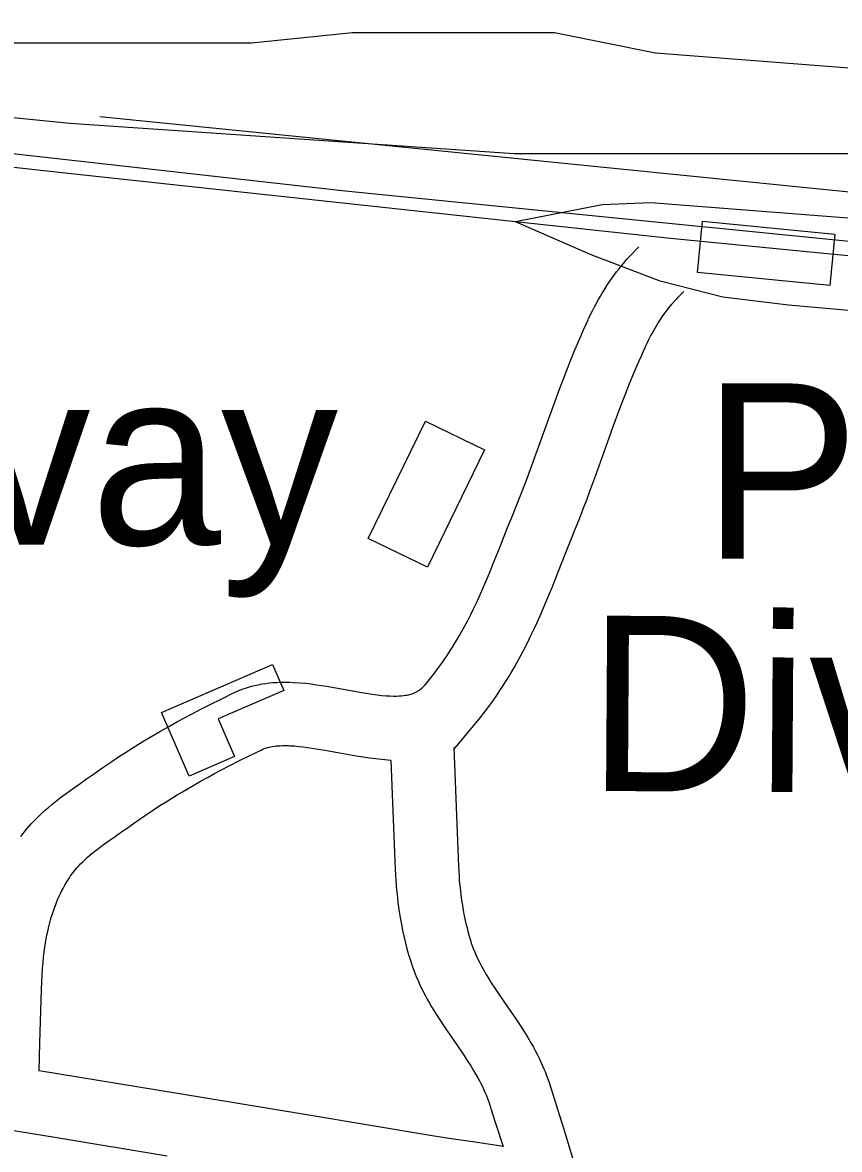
# Model space of a CAD drawing. Extents: x 3313447 to 3351316, y 703786 to 729172.
# Drawn here: x 3325720 to 3326106, y 725579 to 726112 of the extents above; entities that cross this region are included whole.
import ezdxf

# ---------------------------------------------------------------- set-up
doc = ezdxf.new("R2010")
doc.units = 0
for name, color, linetype in [('V-BLDG-IDEN', 7, 'Continuous'), ('V-BLDG-OTLN', 7, 'Continuous'), ('V-RAIL-TRAK', 7, 'Continuous'), ('V-ROAD-CNTR', 7, 'Continuous'), ('V-SITE-VEGE', 7, 'Continuous')]:
    doc.layers.add(name, color=color, linetype=linetype)

msp = doc.modelspace()

# ---------------------------------------------------------------- linework, layer by layer
at = {"layer": 'V-BLDG-OTLN'}
for points in [[(3326039.15, 725993.98), (3326041.55, 726018.28), (3326104.22, 726012.1), (3326101.83, 725987.8)], [(3325938.37, 725910.06), (3325911.34, 725854.42), (3325883.36, 725868.01), (3325910.39, 725923.65)], [(3325838.04, 725808.32), (3325843.32, 725796.07), (3325812.29, 725782.68), (3325820.03, 725764.74), (3325798.47, 725755.44), (3325785.44, 725785.63)]]:
    msp.add_lwpolyline(points, close=True, dxfattribs=at)
at = {"layer": 'V-RAIL-TRAK'}
for points in [[(3326847.59, 725600.04), (3326770.14, 725750.45), (3326758.32, 725770.65), (3326738.91, 725797.74), (3326702.64, 725837.83), (3326669.8, 725867.54), (3326624.32, 725896.54), (3326591.38, 725916.11), (3326561.71, 725930.46), (3326536.35, 725942.09), (3326516.13, 725949.32), (3326487.02, 725957.25), (3326443.01, 725966.57), (3326392.97, 725972.84), (3326324.52, 725980.94), (3326242.82, 725988.96), (3326026.47, 726010.05), (3325953.03, 726017.99), (3325741.27, 726040.9), (3325596.5, 726056.75), (3325525.97, 726063.43)], [(3326861.78, 725613.16), (3326778.59, 725770.67), (3326745.1, 725819.43), (3326717.04, 725851.99), (3326686.24, 725878.78), (3326650.47, 725905.2), (3326616.29, 725925.6), (3326581.06, 725943.54), (3326545.39, 725958.78), (3326506.39, 725971.98), (3326469.84, 725981.85), (3326440.49, 725987.51), (3326404.94, 725992.61), (3326300.69, 726002.49), (3326175.35, 726014.65), (3326017.09, 726026.91), (3325994.1, 726026.09), (3325953.03, 726017.99)], [(3326848.64, 725535.44), (3326770.16, 725686.48), (3326729.01, 725758.29), (3326707.77, 725788.72), (3326686.68, 725813.56), (3326658.99, 725840.94), (3326616.02, 725872.81), (3326567.02, 725901.01), (3326532.37, 725915.01), (3326488.2, 725928.88), (3326440.9, 725940.09), (3326392.73, 725948.21), (3326319.11, 725956.15), (3326189.01, 725968.97), (3326082.28, 725978.46), (3326051.26, 725982.28), (3326021.52, 725989.81), (3325988.93, 726002.33), (3325953.03, 726017.99)]]:
    msp.add_lwpolyline(points, dxfattribs=at)
at = {"layer": 'V-ROAD-CNTR'}
for points in [[(3327044.13, 725261.71), (3327012.12, 725319.57), (3326980.12, 725375.72), (3326946.42, 725447.38), (3326868.99, 725623.37), (3326819.04, 725715.05), (3326783.35, 725776.1), (3326750.65, 725820.48), (3326709.59, 725863.97), (3326680.3, 725893.17), (3326629.09, 725928.79), (3326562.33, 725958.25), (3326503.13, 725979.28), (3326422.84, 726000.46), (3326366.49, 726005.7), (3326186.53, 726024.49), (3325756.28, 726067.73)], [(3326904.85, 725477.62), (3326839.98, 725624.88), (3326803.29, 725692.52), (3326757.43, 725772.89), (3326690.16, 725856.32), (3326652.65, 725889.43), (3326582.17, 725930.1), (3326525.05, 725955.04), (3326475.25, 725970.32), (3326450.79, 725974.69), (3325872.32, 726032.47), (3325582.73, 726064.95)], [(3325987.46, 725971.66), (3325988.46, 725973.75), (3325989.48, 725975.79), (3325990.46, 725977.7), (3325991.43, 725979.5), (3325992.36, 725981.18), (3325993.26, 725982.76), (3325994.14, 725984.24), (3325995.01, 725985.67), (3325996.65, 725988.22), (3325998.19, 725990.5), (3325999.6, 725992.48), (3326000.89, 725994.22), (3326002.07, 725995.73), (3326003.12, 725997.05), (3326004.1, 725998.24), (3326005.79, 726000.21), (3326007.14, 726001.72), (3326008.21, 726002.88), (3326009.8, 726004.55), (3326011.36, 726006.12)], [(3326014.49, 725958.65), (3326015.4, 725960.55), (3326016.23, 725962.22), (3326017.02, 725963.75), (3326017.78, 725965.15), (3326018.5, 725966.45), (3326019.18, 725967.65), (3326019.85, 725968.77), (3326020.45, 725969.76), (3326021.71, 725971.73), (3326022.83, 725973.38), (3326023.86, 725974.82), (3326024.79, 725976.08), (3326025.64, 725977.17), (3326026.41, 725978.13), (3326027.07, 725978.94), (3326028.37, 725980.45), (3326029.36, 725981.56), (3326030.09, 725982.36), (3326031.31, 725983.63), (3326032.66, 725985)], [(3325846.49, 725799.94), (3325847.91, 725799.88), (3325850.76, 725799.7), (3325853.55, 725799.45), (3325856.22, 725799.15), (3325858.77, 725798.81), (3325861.21, 725798.45), (3325863.57, 725798.07), (3325867.98, 725797.31), (3325875.97, 725795.84), (3325879.32, 725795.24), (3325882.36, 725794.73), (3325885.1, 725794.31), (3325887.58, 725793.98), (3325889.81, 725793.73), (3325891.81, 725793.56), (3325893.6, 725793.46), (3325895.2, 725793.42), (3325896.63, 725793.43), (3325897.9, 725793.47), (3325899.02, 725793.55), (3325900.02, 725793.66), (3325900.9, 725793.78), (3325901.69, 725793.92), (3325902.4, 725794.07), (3325903.01, 725794.22), (3325903.56, 725794.38), (3325904.07, 725794.53), (3325904.52, 725794.69), (3325904.92, 725794.85), (3325905.29, 725795), (3325905.53, 725795.11), (3325906.23, 725795.46), (3325906.74, 725795.74), (3325907.17, 725796.01), (3325907.54, 725796.25), (3325907.85, 725796.48), (3325908.06, 725796.64), (3325908.64, 725797.12), (3325908.99, 725797.44), (3325909.21, 725797.65), (3325909.66, 725798.12), (3325910.15, 725798.66), (3325911.03, 725799.7), (3325912.93, 725802), (3325914.68, 725804.22), (3325916.33, 725806.4), (3325917.88, 725808.52), (3325919.34, 725810.6), (3325920.71, 725812.62), (3325922.01, 725814.61), (3325923.23, 725816.54), (3325924.39, 725818.43), (3325925.49, 725820.27), (3325926.53, 725822.07), (3325927.52, 725823.83), (3325928.45, 725825.51), (3325930.25, 725828.9), (3325931.86, 725832.08), (3325933.34, 725835.09), (3325934.69, 725837.94), (3325935.93, 725840.65), (3325937.07, 725843.17), (3325939.18, 725848.05), (3325940.99, 725852.35), (3325942.54, 725856.13), (3325945.25, 725862.9), (3325949.33, 725873.22), (3325951.41, 725878.45), (3325953.51, 725883.67), (3325955.41, 725888.4), (3325957.13, 725892.81), (3325958.71, 725896.96), (3325960.17, 725900.86), (3325962.88, 725908.26), (3325967.58, 725921.35), (3325971.14, 725931.24), (3325973.89, 725938.72), (3325976.02, 725944.35), (3325977.65, 725948.58), (3325978.92, 725951.78), (3325980.85, 725956.55), (3325982.84, 725961.31), (3325984.06, 725964.15), (3325985.22, 725966.79), (3325986.34, 725969.26), (3325987.38, 725971.49)], [(3325923.9, 725768.15), (3325936.28, 725783.16), (3325938.42, 725785.87), (3325940.41, 725788.5), (3325942.28, 725791.07), (3325944.04, 725793.57), (3325945.69, 725796), (3325947.23, 725798.37), (3325948.69, 725800.67), (3325950.06, 725802.9), (3325951.36, 725805.08), (3325952.58, 725807.18), (3325953.73, 725809.23), (3325954.84, 725811.24), (3325956.87, 725815.06), (3325958.71, 725818.68), (3325960.37, 725822.07), (3325961.88, 725825.26), (3325963.25, 725828.24), (3325964.51, 725831.06), (3325966.77, 725836.27), (3325968.7, 725840.85), (3325970.34, 725844.86), (3325973.13, 725851.8), (3325977.22, 725862.16), (3325979.26, 725867.3), (3325981.35, 725872.47), (3325983.31, 725877.37), (3325985.12, 725882.02), (3325986.78, 725886.37), (3325988.31, 725890.45), (3325991.08, 725898.03), (3325995.81, 725911.2), (3325999.33, 725920.98), (3326002, 725928.24), (3326004.04, 725933.64), (3326005.6, 725937.66), (3326006.77, 725940.64), (3326008.59, 725945.13), (3326010.46, 725949.59), (3326011.58, 725952.19), (3326012.63, 725954.58), (3326013.61, 725956.76), (3326014.57, 725958.83)], [(3325718.89, 725726.96), (3325719.89, 725728.29), (3325720.88, 725729.54), (3325721.85, 725730.72), (3325722.81, 725731.83), (3325723.79, 725732.92), (3325725.58, 725734.83), (3325727.33, 725736.59), (3325729, 725738.17), (3325730.56, 725739.58), (3325732.04, 725740.87), (3325733.47, 725742.07), (3325736.03, 725744.12), (3325738.31, 725745.86), (3325740.32, 725747.35), (3325743.71, 725749.78), (3325746.26, 725751.57), (3325750, 725754.17), (3325751.83, 725755.45), (3325753.7, 725756.78), (3325757.69, 725759.59), (3325761.5, 725762.19), (3325765.08, 725764.58), (3325768.45, 725766.77), (3325771.61, 725768.78), (3325774.58, 725770.63), (3325777.37, 725772.33), (3325780.01, 725773.91), (3325784.91, 725776.78), (3325789.23, 725779.23), (3325793.02, 725781.33), (3325796.34, 725783.14), (3325799.27, 725784.7), (3325804.34, 725787.35), (3325808.19, 725789.31), (3325813.94, 725792.18), (3325819.84, 725795.04), (3325821.69, 725795.88), (3325823.66, 725796.66), (3325825.61, 725797.34), (3325827.53, 725797.91), (3325829.43, 725798.4), (3325831.28, 725798.81), (3325833.1, 725799.14), (3325834.89, 725799.41), (3325836.64, 725799.62), (3325838.35, 725799.77), (3325840.03, 725799.88), (3325841.66, 725799.95), (3325843.26, 725799.98), (3325844.82, 725799.97), (3325846.21, 725799.95)], [(3325727.56, 725616.03), (3325727.9, 725629), (3325728.66, 725654.51), (3325728.79, 725658.09), (3325728.95, 725661.37), (3325729.15, 725664.4), (3325729.38, 725667.21), (3325729.64, 725669.81), (3325729.92, 725672.23), (3325730.22, 725674.46), (3325730.53, 725676.53), (3325730.86, 725678.46), (3325731.2, 725680.25), (3325731.54, 725681.91), (3325731.89, 725683.46), (3325732.24, 725684.9), (3325732.59, 725686.24), (3325732.93, 725687.49), (3325733.25, 725688.6), (3325733.95, 725690.83), (3325734.6, 725692.7), (3325735.2, 725694.33), (3325735.76, 725695.75), (3325736.27, 725696.98), (3325736.72, 725698.01), (3325737.62, 725699.95), (3325738.31, 725701.34), (3325738.83, 725702.33), (3325739.69, 725703.93), (3325740.59, 725705.48), (3325741.2, 725706.48), (3325741.81, 725707.42), (3325742.41, 725708.3), (3325743.02, 725709.13), (3325743.61, 725709.92), (3325744.21, 725710.67), (3325744.79, 725711.38), (3325745.38, 725712.06), (3325745.92, 725712.67), (3325747.14, 725713.96), (3325748.27, 725715.1), (3325749.38, 725716.16), (3325750.47, 725717.14), (3325751.52, 725718.05), (3325752.49, 725718.87), (3325754.53, 725720.5), (3325756.35, 725721.89), (3325757.98, 725723.1), (3325761.06, 725725.31), (3325763.44, 725726.97), (3325767.18, 725729.58), (3325769.11, 725730.93), (3325771.02, 725732.28), (3325774.79, 725734.94), (3325778.28, 725737.33), (3325781.57, 725739.52), (3325784.66, 725741.53), (3325787.58, 725743.38), (3325790.32, 725745.08), (3325792.9, 725746.66), (3325795.3, 725748.1), (3325799.9, 725750.79), (3325803.92, 725753.07), (3325807.45, 725755.03), (3325810.56, 725756.72), (3325813.27, 725758.17), (3325818.1, 725760.69), (3325821.7, 725762.53), (3325827.18, 725765.26), (3325832.56, 725767.87), (3325833.39, 725768.25), (3325834.11, 725768.53), (3325834.84, 725768.79), (3325835.6, 725769.01), (3325836.38, 725769.21), (3325837.2, 725769.39), (3325838.03, 725769.55), (3325838.89, 725769.67), (3325839.78, 725769.78), (3325840.68, 725769.86), (3325841.6, 725769.92), (3325842.54, 725769.96), (3325843.5, 725769.98), (3325844.47, 725769.97), (3325845.59, 725769.95)], [(3325845.31, 725769.96), (3325846.39, 725769.92), (3325848.48, 725769.79), (3325850.51, 725769.6), (3325852.56, 725769.37), (3325854.61, 725769.1), (3325856.65, 725768.8), (3325858.64, 725768.48), (3325862.7, 725767.78), (3325870.61, 725766.32), (3325874.19, 725765.68), (3325877.6, 725765.11), (3325880.86, 725764.61), (3325883.96, 725764.2), (3325894.08, 725763.08)], [(3325923.87, 725769.03), (3325926.03, 725712.71), (3325926.15, 725710.44), (3325926.29, 725708.32), (3325926.44, 725706.33), (3325926.6, 725704.48), (3325926.77, 725702.79), (3325927.15, 725699.5), (3325927.53, 725696.68), (3325927.91, 725694.23), (3325928.28, 725692.09), (3325928.63, 725690.23), (3325928.95, 725688.64), (3325929.58, 725685.76), (3325930.08, 725683.65), (3325930.48, 725682.11), (3325931.13, 725679.73), (3325931.82, 725677.38), (3325932.11, 725676.48), (3325932.39, 725675.65), (3325933.05, 725673.84), (3325933.72, 725672.14), (3325934.43, 725670.51), (3325935.17, 725668.92), (3325935.93, 725667.38), (3325936.71, 725665.88), (3325937.51, 725664.42), (3325938.31, 725663), (3325939.11, 725661.63), (3325939.91, 725660.31), (3325941.57, 725657.65), (3325943.19, 725655.16), (3325944.76, 725652.82), (3325947.87, 725648.28), (3325950.66, 725644.23), (3325953.15, 725640.59), (3325955.33, 725637.3), (3325957.23, 725634.35), (3325958.87, 725631.69), (3325960.28, 725629.3), (3325961.49, 725627.17), (3325962.52, 725625.27), (3325963.4, 725623.57), (3325964.18, 725622.01), (3325965.42, 725619.37), (3325966.33, 725617.29), (3325967.01, 725615.65), (3325967.93, 725613.26), (3325968.75, 725610.88), (3325970.7, 725604.97), (3325972.36, 725599.86), (3325973.79, 725595.34), (3325975.03, 725591.36), (3325976.09, 725587.86), (3325980.15, 725574.11)], [(3325894.08, 725762.85), (3325896.06, 725711.36), (3325896.2, 725708.71), (3325896.36, 725706.22), (3325896.54, 725703.88), (3325896.73, 725701.68), (3325896.94, 725699.58), (3325897.38, 725695.75), (3325897.85, 725692.36), (3325898.31, 725689.39), (3325898.75, 725686.79), (3325899.18, 725684.52), (3325899.59, 725682.48), (3325900.34, 725679.06), (3325900.96, 725676.44), (3325901.47, 725674.44), (3325902.27, 725671.53), (3325903.13, 725668.61), (3325903.58, 725667.19), (3325904.07, 725665.74), (3325905.02, 725663.13), (3325906.03, 725660.61), (3325907.06, 725658.22), (3325908.11, 725655.96), (3325909.17, 725653.82), (3325910.22, 725651.79), (3325911.27, 725649.86), (3325912.31, 725648.03), (3325913.33, 725646.29), (3325914.35, 725644.6), (3325916.29, 725641.5), (3325918.15, 725638.64), (3325919.91, 725636.01), (3325923.15, 725631.29), (3325925.92, 725627.26), (3325928.26, 725623.83), (3325930.22, 725620.89), (3325931.85, 725618.36), (3325933.19, 725616.17), (3325934.32, 725614.28), (3325935.25, 725612.63), (3325936.02, 725611.2), (3325936.67, 725609.96), (3325937.18, 725608.93), (3325938.1, 725606.97), (3325938.72, 725605.57), (3325939.13, 725604.57), (3325939.75, 725602.95), (3325940.34, 725601.26), (3325942.18, 725595.66), (3325943.79, 725590.68), (3325947.14, 725580.17)], [(3325947.15, 725580.12), (3325933.89, 725582.14), (3325923.65, 725583.67), (3325918.61, 725584.45), (3325913.58, 725585.26), (3325853.32, 725595.23), (3325793.01, 725605.2), (3325727.51, 725616.04)], [(3325788.12, 725575.6), (3325735.87, 725584.25), (3325709.75, 725588.55)]]:
    msp.add_lwpolyline(points, dxfattribs=at)
at = {"layer": 'V-SITE-VEGE'}
msp.add_lwpolyline([(3326148.3, 726050.15), (3325952.33, 726050.15), (3325742.03, 726064.5), (3325550.85, 726083.63), (3325531.73, 726107.55), (3325546.07, 726112.33), (3325584.3, 726112.33), (3325622.54, 726102.76), (3325828.06, 726102.76), (3325875.86, 726107.55), (3325971.45, 726107.55), (3326019.25, 726097.98), (3326143.52, 726088.41)], dxfattribs=at)

# ---------------------------------------------------------------- texts
at = {"layer": 'V-BLDG-IDEN'}
for s, p in [('Solvay', (3325535.94, 725865.07)), ('Process', (3326041.69, 725858.46))]:
    msp.add_text(s, height=83, dxfattribs=at).set_placement(p)
msp.add_text('Div. of Allied', height=82.9998, rotation=359.6345, dxfattribs=at).set_placement((3325986.8, 725748.54))

doc.saveas('drawing.dxf')
